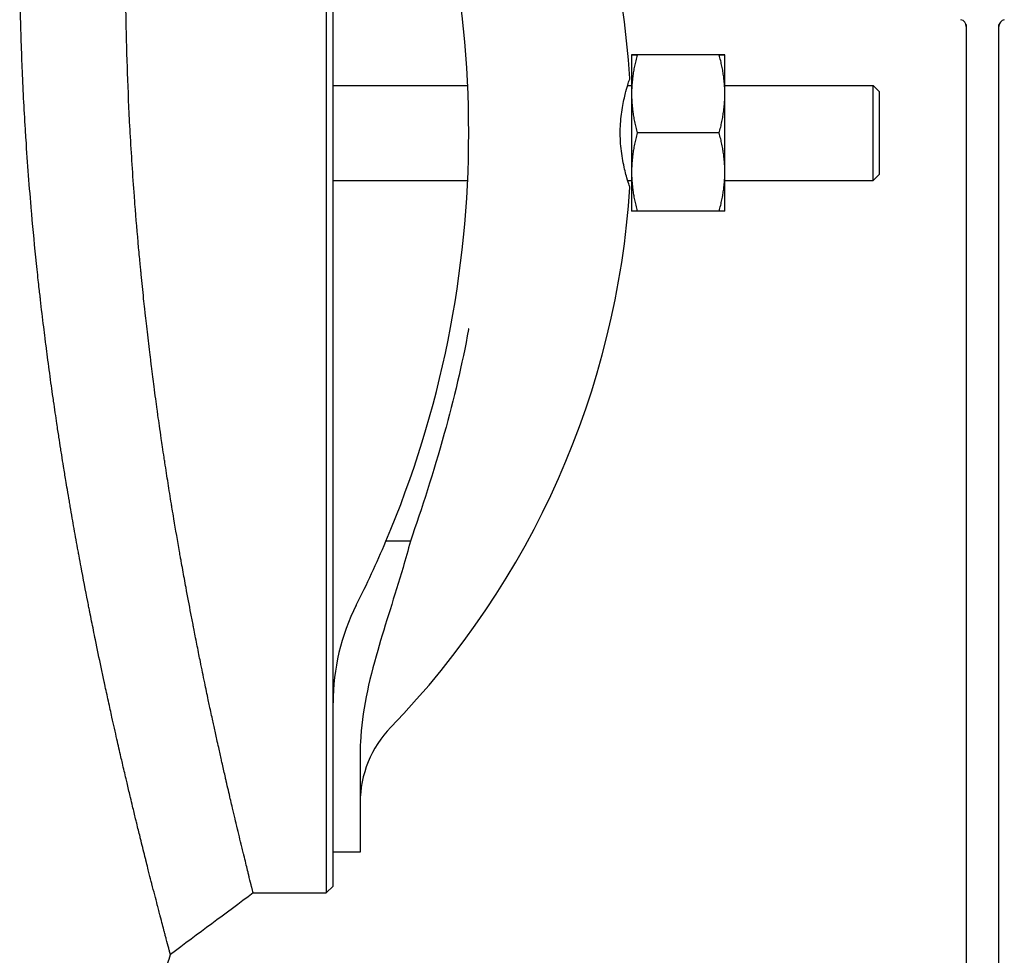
# Model space of a CAD drawing. Header units: inches. Extents: x 24 to 1128, y -94 to 748.
# Tile 369 of 546: x 703.46 to 712.53, y 146.49 to 155.11. Entities that reach past the tile are written whole.
import ezdxf

# ---------------------------------------------------------------- set-up
doc = ezdxf.new("R2010")
doc.units = ezdxf.units.IN
doc.header["$LTSCALE"] = 32
doc.header["$MEASUREMENT"] = 0
doc.layers.add('Visible (ANSI)', color=7, linetype='Continuous', lineweight=30)

msp = doc.modelspace()

# ---------------------------------------------------------------- linework, layer by layer
at = {"layer": 'Visible (ANSI)'}
for p, q in [((706.28456, 161.06286), (706.28456, 154.06287)), ((706.34706, 154.06287), (706.34706, 159.73703)), ((712.18029, 155.06055), (712.18029, 143.01288)), ((712.48029, 144.41112), (712.48029, 155.06055)), ((709.09706, 154.78187), (709.09706, 154.42198)), ((709.9042, 154.78214), (709.14893, 154.78214)), ((709.9042, 154.78161), (709.14893, 154.78161)), ((709.95606, 154.42198), (709.95606, 154.78187)), ((706.34706, 154.50037), (707.58714, 154.50037)), ((709.06118, 154.50037), (709.09706, 154.50037)), ((709.95606, 154.50037), (711.32276, 154.50037)), ((711.37831, 154.44482), (711.32276, 154.50037)), ((711.32276, 153.62537), (711.32276, 154.50037)), ((709.09706, 154.42198), (709.09706, 153.70298)), ((709.95606, 153.70298), (709.95606, 154.42198)), ((711.37831, 154.44482), (711.37831, 153.68093)), ((706.28456, 154.06287), (706.28456, 147.06288)), ((706.34706, 148.3887), (706.34706, 154.06287)), ((709.9042, 154.06235), (709.14893, 154.06235)), ((709.09706, 153.70298), (709.09706, 153.34387)), ((709.95606, 153.34387), (709.95606, 153.70298)), ((711.37831, 153.68093), (711.32276, 153.62537)), ((706.34706, 153.62537), (707.58714, 153.62537)), ((709.06118, 153.62537), (709.09706, 153.62537)), ((709.95606, 153.62537), (711.32276, 153.62537)), ((709.9042, 153.34361), (709.14893, 153.34361)), ((707.06012, 150.30146), (706.83381, 150.30146)), ((706.34706, 147.73838), (706.34706, 148.38869)), ((706.59706, 148.3594), (706.59706, 147.73838)), ((706.34706, 147.43787), (706.34706, 147.73838)), ((706.59706, 147.73838), (706.59706, 147.43787)), ((706.34706, 147.12538), (706.34706, 147.43788)), ((706.59706, 147.43787), (706.34706, 147.43787)), ((706.34706, 147.12537), (706.28456, 147.06287)), ((705.6119, 147.06287), (706.28456, 147.06287))]:
    msp.add_line(p, q, dxfattribs=at)
for centre, radius, start, end in [((701.23456, 154.06287), 7.8625, 3.646071, 44.117595), ((697.94706, 154.06287), 9.65, 337.058941, 22.941059), ((712.11779, 155.0447), 0.0625, 0, 78.463041), ((712.54279, 155.0447), 0.0625, 101.536959, 180), ((701.23456, 154.06287), 7.8625, 315.882405, 356.353929), ((697.94706, 154.06287), 9.65, 333.215004, 337.058941), ((708.34706, 148.81287), 2, 153.215004, 180), ((707.59706, 147.89339), 1, 135.882405, 180)]:
    msp.add_arc(centre, radius, start, end, dxfattribs=at)
for points, knots in [([(703.51557, 154.06287), (703.50371, 154.25236), (703.49369, 154.44292), (703.48568, 154.63194), (703.48512, 154.64525), (703.48457, 154.65854), (703.48402, 154.67183), (703.48372, 154.67916), (703.48343, 154.68648), (703.48313, 154.69381), (703.47554, 154.88301), (703.46995, 155.0709), (703.4663, 155.25708), (703.46618, 155.26315), (703.46606, 155.26923), (703.46595, 155.2753), (703.46554, 155.29657), (703.46516, 155.31782), (703.46481, 155.33905), (703.46355, 155.41508), (703.46261, 155.49084), (703.46199, 155.56626), (703.46197, 155.56862), (703.46195, 155.57098), (703.46193, 155.57334), (703.46086, 155.70761), (703.46081, 155.84047), (703.4617, 155.97169), (703.46212, 156.03442), (703.46277, 156.09684), (703.46362, 156.1589), (703.46368, 156.16289), (703.46373, 156.16688), (703.46379, 156.17087), (703.4651, 156.26319), (703.46688, 156.35473), (703.46909, 156.44534), (703.46926, 156.45204), (703.46942, 156.45873), (703.46959, 156.46542), (703.47058, 156.50489), (703.47166, 156.54419), (703.47282, 156.5833), (703.47703, 156.72576), (703.48231, 156.86583), (703.48852, 157.00299), (703.48903, 157.0144), (703.48955, 157.02578), (703.49008, 157.03714), (703.4921, 157.08062), (703.49422, 157.1238), (703.49642, 157.16667), (703.49825, 157.2024), (703.50015, 157.23796), (703.5021, 157.27335), (703.50284, 157.28664), (703.50358, 157.2999), (703.50433, 157.31314), (703.5122, 157.45179), (703.52098, 157.58755), (703.53043, 157.71927), (703.53225, 157.74467), (703.5341, 157.76998), (703.53598, 157.79519), (703.53715, 157.81093), (703.53834, 157.82662), (703.53953, 157.84227), (703.54478, 157.91109), (703.55023, 157.9791), (703.55583, 158.04605), (703.55722, 158.06261), (703.55861, 158.0791), (703.56002, 158.09552), (703.56408, 158.14303), (703.56822, 158.18996), (703.57241, 158.23622), (703.58131, 158.33448), (703.59065, 158.43165), (703.60021, 158.52623), (703.60194, 158.54336), (703.60368, 158.5604), (703.60542, 158.57735), (703.61026, 158.62436), (703.61514, 158.67065), (703.62004, 158.71602), (703.62144, 158.72906), (703.62286, 158.74208), (703.62428, 158.75509), (703.62612, 158.77195), (703.62797, 158.78879), (703.62984, 158.80557), (703.63578, 158.8591), (703.64182, 158.91216), (703.64791, 158.96434), (703.65565, 159.03068), (703.66345, 159.09561), (703.6712, 159.15838), (703.67247, 159.16871), (703.67375, 159.17902), (703.67503, 159.18932), (703.67703, 159.2054), (703.67904, 159.22144), (703.68106, 159.23743), (703.68775, 159.29046), (703.69452, 159.34292), (703.70128, 159.39435), (703.70333, 159.40992), (703.70538, 159.42539), (703.70742, 159.44076), (703.71295, 159.48227), (703.71846, 159.523), (703.72392, 159.56274), (703.73402, 159.63631), (703.74429, 159.70905), (703.75447, 159.77945), (703.75648, 159.79336), (703.75849, 159.80719), (703.7605, 159.82091), (703.76586, 159.85762), (703.77118, 159.89361), (703.77643, 159.92868), (703.77795, 159.9389), (703.77948, 159.94909), (703.78102, 159.95926), (703.78295, 159.97212), (703.78489, 159.98494), (703.78683, 159.99771), (703.79239, 160.03432), (703.79795, 160.07048), (703.80347, 160.10598), (703.81155, 160.15795), (703.81954, 160.20848), (703.82731, 160.25696), (703.82925, 160.26906), (703.83119, 160.2811), (703.83312, 160.29308), (703.83488, 160.30394), (703.83663, 160.31474), (703.83838, 160.32549), (703.8451, 160.36682), (703.85176, 160.40732), (703.85834, 160.44684), (703.85998, 160.4567), (703.86162, 160.46651), (703.86325, 160.47624), (703.86362, 160.47844), (703.86399, 160.48064), (703.86435, 160.48283), (703.86807, 160.50501), (703.87175, 160.52682), (703.87538, 160.54822), (703.88597, 160.61061), (703.89629, 160.67032), (703.90626, 160.7272), (703.90763, 160.73498), (703.90898, 160.74272), (703.91034, 160.75039), (703.91351, 160.76843), (703.91665, 160.78617), (703.91975, 160.80362), (703.92276, 160.82055), (703.92573, 160.83721), (703.92867, 160.85362), (703.92989, 160.8604), (703.9311, 160.86714), (703.93231, 160.87383), (703.94182, 160.92675), (703.95096, 160.97684), (703.95967, 161.02402), (703.9631, 161.04262), (703.96646, 161.06078), (703.96976, 161.07851), (703.97068, 161.08344), (703.9716, 161.08834), (703.9725, 161.09321), (703.97793, 161.12229), (703.98317, 161.15017), (703.98821, 161.17683), (703.98899, 161.18093), (703.98976, 161.185), (703.99052, 161.18903), (703.99185, 161.19607), (703.99317, 161.20301), (703.99448, 161.20987), (704.00387, 161.25929), (704.01254, 161.30431), (704.02042, 161.34491), (704.02093, 161.34753), (704.02143, 161.35012), (704.02193, 161.3527), (704.02251, 161.35565), (704.02307, 161.35858), (704.02364, 161.36148), (704.02727, 161.38015), (704.03073, 161.39784), (704.03401, 161.41455), (704.0344, 161.41654), (704.03479, 161.41851), (704.03517, 161.42047), (704.03932, 161.44163), (704.04318, 161.46117), (704.04673, 161.47911), (704.05003, 161.49575), (704.05306, 161.51101), (704.05583, 161.52488), (704.05603, 161.52586), (704.05622, 161.52684), (704.05641, 161.5278), (704.059, 161.54077), (704.06134, 161.55249), (704.06345, 161.56298), (704.06361, 161.56381), (704.06378, 161.56464), (704.06394, 161.56546), (704.06407, 161.56607), (704.06419, 161.56667), (704.06431, 161.56726), (704.06837, 161.58752), (704.07147, 161.60288), (704.07358, 161.61335), (704.07385, 161.6147), (704.07411, 161.61597), (704.07435, 161.61716), (704.07438, 161.61728), (704.0744, 161.6174), (704.07443, 161.61752), (704.07546, 161.62266), (704.07619, 161.62624), (704.07659, 161.62825), (704.0766, 161.62826), (704.0766, 161.62828), (704.0766, 161.62829), (704.07686, 161.62954), (704.07698, 161.63017), (704.07698, 161.63017), (704.07698, 161.63017), (704.07698, 161.63017), (704.07698, 161.63017)], [0.71377035, 0.71377035, 0.71377035, 0.71377035, 0.72395373, 0.72395373, 0.72395373, 0.72467054, 0.72467054, 0.72467054, 0.72506583, 0.72506583, 0.72506583, 0.73528, 0.73528, 0.73528, 0.73561331, 0.73561331, 0.73561331, 0.73678107, 0.73678107, 0.73678107, 0.74096371, 0.74096371, 0.74096371, 0.7410946, 0.7410946, 0.7410946, 0.74854458, 0.74854458, 0.74854458, 0.75210551, 0.75210551, 0.75210551, 0.75233451, 0.75233451, 0.75233451, 0.757635, 0.757635, 0.757635, 0.75802674, 0.75802674, 0.75802674, 0.76033925, 0.76033925, 0.76033925, 0.76876349, 0.76876349, 0.76876349, 0.7694639, 0.7694639, 0.7694639, 0.77214361, 0.77214361, 0.77214361, 0.77437648, 0.77437648, 0.77437648, 0.77521501, 0.77521501, 0.77521501, 0.78399732, 0.78399732, 0.78399732, 0.78569038, 0.78569038, 0.78569038, 0.78674666, 0.78674666, 0.78674666, 0.79139038, 0.79139038, 0.79139038, 0.79253862, 0.79253862, 0.79253862, 0.7958609, 0.7958609, 0.7958609, 0.80291693, 0.80291693, 0.80291693, 0.80419467, 0.80419467, 0.80419467, 0.80773838, 0.80773838, 0.80773838, 0.8087569, 0.8087569, 0.8087569, 0.81007772, 0.81007772, 0.81007772, 0.81428939, 0.81428939, 0.81428939, 0.81964309, 0.81964309, 0.81964309, 0.82052354, 0.82052354, 0.82052354, 0.82189836, 0.82189836, 0.82189836, 0.82645692, 0.82645692, 0.82645692, 0.82783697, 0.82783697, 0.82783697, 0.83156463, 0.83156463, 0.83156463, 0.8384667, 0.8384667, 0.8384667, 0.83983099, 0.83983099, 0.83983099, 0.84348088, 0.84348088, 0.84348088, 0.84454384, 0.84454384, 0.84454384, 0.84588918, 0.84588918, 0.84588918, 0.8497464, 0.8497464, 0.8497464, 0.85539408, 0.85539408, 0.85539408, 0.85680352, 0.85680352, 0.85680352, 0.85808132, 0.85808132, 0.85808132, 0.86299391, 0.86299391, 0.86299391, 0.86422036, 0.86422036, 0.86422036, 0.86449719, 0.86449719, 0.86449719, 0.86729956, 0.86729956, 0.86729956, 0.875469, 0.875469, 0.875469, 0.87658738, 0.87658738, 0.87658738, 0.87921418, 0.87921418, 0.87921418, 0.88176329, 0.88176329, 0.88176329, 0.88281773, 0.88281773, 0.88281773, 0.89115254, 0.89115254, 0.89115254, 0.89443697, 0.89443697, 0.89443697, 0.89535145, 0.89535145, 0.89535145, 0.90081404, 0.90081404, 0.90081404, 0.90165313, 0.90165313, 0.90165313, 0.90311414, 0.90311414, 0.90311414, 0.91364131, 0.91364131, 0.91364131, 0.9143192, 0.9143192, 0.9143192, 0.91509524, 0.91509524, 0.91509524, 0.92008606, 0.92008606, 0.92008606, 0.92067935, 0.92067935, 0.92067935, 0.92708958, 0.92708958, 0.92708958, 0.93303658, 0.93303658, 0.93303658, 0.93345674, 0.93345674, 0.93345674, 0.93909044, 0.93909044, 0.93909044, 0.93953935, 0.93953935, 0.93953935, 0.93987024, 0.93987024, 0.93987024, 0.95111609, 0.95111609, 0.95111609, 0.95256901, 0.95256901, 0.95256901, 0.95271777, 0.95271777, 0.95271777, 0.95906547, 0.95906547, 0.95906547, 0.95911298, 0.95911298, 0.95911298, 0.96310925, 0.96310925, 0.96310925, 0.96312346, 0.96312346, 0.96312346, 0.96312346]), ([(704.47959, 154.06287), (704.47862, 154.08041), (704.47767, 154.09796), (704.47674, 154.11551), (704.46787, 154.28239), (704.46044, 154.44953), (704.45451, 154.61499), (704.4541, 154.62663), (704.45369, 154.63827), (704.45328, 154.6499), (704.45306, 154.65631), (704.45284, 154.66272), (704.45263, 154.66913), (704.44701, 154.8347), (704.44285, 154.99984), (704.44016, 155.16267), (704.44007, 155.16798), (704.43998, 155.1733), (704.4399, 155.17861), (704.4396, 155.19721), (704.43932, 155.21578), (704.43906, 155.23433), (704.43813, 155.30077), (704.43743, 155.36724), (704.43697, 155.43351), (704.43695, 155.43558), (704.43694, 155.43766), (704.43693, 155.43973), (704.43613, 155.55775), (704.43609, 155.67513), (704.43675, 155.79071), (704.43707, 155.84596), (704.43755, 155.9011), (704.43819, 155.95605), (704.43823, 155.95959), (704.43827, 155.96312), (704.43832, 155.96665), (704.4393, 156.0484), (704.44064, 156.12977), (704.44231, 156.2102), (704.44243, 156.21614), (704.44255, 156.22208), (704.44268, 156.22802), (704.44343, 156.26304), (704.44424, 156.29789), (704.44511, 156.33253), (704.44828, 156.45872), (704.4523, 156.58436), (704.45704, 156.70752), (704.45744, 156.71776), (704.45783, 156.72798), (704.45824, 156.73818), (704.45979, 156.77722), (704.4614, 156.816), (704.46309, 156.85446), (704.46449, 156.8865), (704.46594, 156.91847), (704.46745, 156.95035), (704.46801, 156.96231), (704.46858, 156.97427), (704.46916, 156.98621), (704.47522, 157.11125), (704.48204, 157.23452), (704.48942, 157.35439), (704.49084, 157.3775), (704.49229, 157.40054), (704.49376, 157.4235), (704.49467, 157.43783), (704.4956, 157.45213), (704.49653, 157.4664), (704.50064, 157.52912), (704.50492, 157.59123), (704.50934, 157.65258), (704.51044, 157.66774), (704.51154, 157.68287), (704.51265, 157.69794), (704.51586, 157.74155), (704.51915, 157.78474), (704.52249, 157.82747), (704.52959, 157.91822), (704.53704, 158.00782), (704.5447, 158.09523), (704.54608, 158.11106), (704.54748, 158.12682), (704.54888, 158.14252), (704.55276, 158.18607), (704.5567, 158.22909), (704.56068, 158.27148), (704.56182, 158.28367), (704.56296, 158.29583), (704.56412, 158.30797), (704.56561, 158.32371), (704.56712, 158.33942), (704.56863, 158.35507), (704.57345, 158.405), (704.57836, 158.45444), (704.58332, 158.50316), (704.58962, 158.5651), (704.596, 158.62588), (704.60239, 158.68509), (704.60344, 158.69482), (704.60449, 158.70454), (704.60555, 158.71425), (704.6072, 158.7294), (704.60885, 158.74451), (704.61052, 158.75957), (704.61603, 158.80949), (704.62161, 158.85884), (704.62721, 158.90732), (704.6289, 158.922), (704.6306, 158.93659), (704.6323, 158.9511), (704.63688, 158.9903), (704.64147, 159.02885), (704.64603, 159.06662), (704.65448, 159.13656), (704.66306, 159.20551), (704.6716, 159.27241), (704.67329, 159.28564), (704.67498, 159.29878), (704.67666, 159.31184), (704.68117, 159.34678), (704.68565, 159.3811), (704.6901, 159.41467), (704.69139, 159.42445), (704.69269, 159.4342), (704.69398, 159.44393), (704.69563, 159.45624), (704.69727, 159.4685), (704.69891, 159.48071), (704.70362, 159.51571), (704.70833, 159.55027), (704.71301, 159.58423), (704.71987, 159.63394), (704.72667, 159.68235), (704.73332, 159.72901), (704.73498, 159.74066), (704.73664, 159.75224), (704.7383, 159.76377), (704.7398, 159.77421), (704.7413, 159.7846), (704.7428, 159.79494), (704.74855, 159.8347), (704.75426, 159.87365), (704.75991, 159.91169), (704.76132, 159.92118), (704.76273, 159.93062), (704.76413, 159.94), (704.76444, 159.94212), (704.76476, 159.94423), (704.76508, 159.94634), (704.76827, 159.96772), (704.77145, 159.98879), (704.77458, 160.00949), (704.78373, 160.06983), (704.79265, 160.12751), (704.80129, 160.18255), (704.80247, 160.19008), (704.80365, 160.19757), (704.80483, 160.205), (704.80758, 160.22247), (704.81031, 160.23966), (704.813, 160.25658), (704.81562, 160.273), (704.81821, 160.28917), (704.82077, 160.30509), (704.82183, 160.31167), (704.82288, 160.31821), (704.82393, 160.32471), (704.83223, 160.37607), (704.8402, 160.42472), (704.84783, 160.47064), (704.85083, 160.48873), (704.85378, 160.50641), (704.85667, 160.52367), (704.85748, 160.52847), (704.85828, 160.53324), (704.85907, 160.53799), (704.86383, 160.5663), (704.86843, 160.59347), (704.87287, 160.61946), (704.87355, 160.62346), (704.87422, 160.62742), (704.8749, 160.63136), (704.87607, 160.63822), (704.87723, 160.64499), (704.87838, 160.65169), (704.88665, 160.6999), (704.89429, 160.74387), (704.90125, 160.78355), (704.9017, 160.7861), (704.90215, 160.78864), (704.90259, 160.79116), (704.9031, 160.79404), (704.9036, 160.7969), (704.9041, 160.79974), (704.90731, 160.81799), (704.91037, 160.83529), (704.91327, 160.85164), (704.91362, 160.85359), (704.91396, 160.85552), (704.9143, 160.85743), (704.91798, 160.87814), (704.9214, 160.89728), (704.92455, 160.91482), (704.92747, 160.9311), (704.93016, 160.94605), (704.93262, 160.95965), (704.93279, 160.96061), (704.93296, 160.96157), (704.93314, 160.96251), (704.93543, 160.97522), (704.93752, 160.98671), (704.93939, 160.99698), (704.93953, 160.9978), (704.93968, 160.99861), (704.93983, 160.99942), (704.93994, 161.00001), (704.94004, 161.0006), (704.94015, 161.00118), (704.94376, 161.02103), (704.94652, 161.03612), (704.9484, 161.04637), (704.94864, 161.0477), (704.94887, 161.04894), (704.94909, 161.05011), (704.94911, 161.05023), (704.94913, 161.05035), (704.94915, 161.05047), (704.95008, 161.0555), (704.95072, 161.05903), (704.95108, 161.061), (704.95109, 161.06101), (704.95109, 161.06103), (704.95109, 161.06104), (704.95132, 161.06227), (704.95143, 161.06288), (704.95143, 161.06288)], [0.71269961, 0.71269961, 0.71269961, 0.71269961, 0.71377035, 0.71377035, 0.71377035, 0.72395373, 0.72395373, 0.72395373, 0.72467054, 0.72467054, 0.72467054, 0.72506583, 0.72506583, 0.72506583, 0.73528, 0.73528, 0.73528, 0.73561331, 0.73561331, 0.73561331, 0.73678107, 0.73678107, 0.73678107, 0.74096371, 0.74096371, 0.74096371, 0.7410946, 0.7410946, 0.7410946, 0.74854458, 0.74854458, 0.74854458, 0.75210551, 0.75210551, 0.75210551, 0.75233451, 0.75233451, 0.75233451, 0.757635, 0.757635, 0.757635, 0.75802674, 0.75802674, 0.75802674, 0.76033925, 0.76033925, 0.76033925, 0.76876349, 0.76876349, 0.76876349, 0.7694639, 0.7694639, 0.7694639, 0.77214361, 0.77214361, 0.77214361, 0.77437648, 0.77437648, 0.77437648, 0.77521501, 0.77521501, 0.77521501, 0.78399732, 0.78399732, 0.78399732, 0.78569038, 0.78569038, 0.78569038, 0.78674666, 0.78674666, 0.78674666, 0.79139038, 0.79139038, 0.79139038, 0.79253862, 0.79253862, 0.79253862, 0.7958609, 0.7958609, 0.7958609, 0.80291693, 0.80291693, 0.80291693, 0.80419467, 0.80419467, 0.80419467, 0.80773838, 0.80773838, 0.80773838, 0.8087569, 0.8087569, 0.8087569, 0.81007772, 0.81007772, 0.81007772, 0.81428939, 0.81428939, 0.81428939, 0.81964309, 0.81964309, 0.81964309, 0.82052354, 0.82052354, 0.82052354, 0.82189836, 0.82189836, 0.82189836, 0.82645692, 0.82645692, 0.82645692, 0.82783697, 0.82783697, 0.82783697, 0.83156463, 0.83156463, 0.83156463, 0.8384667, 0.8384667, 0.8384667, 0.83983099, 0.83983099, 0.83983099, 0.84348088, 0.84348088, 0.84348088, 0.84454384, 0.84454384, 0.84454384, 0.84588918, 0.84588918, 0.84588918, 0.8497464, 0.8497464, 0.8497464, 0.85539408, 0.85539408, 0.85539408, 0.85680352, 0.85680352, 0.85680352, 0.85808132, 0.85808132, 0.85808132, 0.86299391, 0.86299391, 0.86299391, 0.86422036, 0.86422036, 0.86422036, 0.86449719, 0.86449719, 0.86449719, 0.86729956, 0.86729956, 0.86729956, 0.875469, 0.875469, 0.875469, 0.87658738, 0.87658738, 0.87658738, 0.87921418, 0.87921418, 0.87921418, 0.88176329, 0.88176329, 0.88176329, 0.88281773, 0.88281773, 0.88281773, 0.89115254, 0.89115254, 0.89115254, 0.89443697, 0.89443697, 0.89443697, 0.89535145, 0.89535145, 0.89535145, 0.90081404, 0.90081404, 0.90081404, 0.90165313, 0.90165313, 0.90165313, 0.90311414, 0.90311414, 0.90311414, 0.91364131, 0.91364131, 0.91364131, 0.9143192, 0.9143192, 0.9143192, 0.91509524, 0.91509524, 0.91509524, 0.92008606, 0.92008606, 0.92008606, 0.92067935, 0.92067935, 0.92067935, 0.92708958, 0.92708958, 0.92708958, 0.93303658, 0.93303658, 0.93303658, 0.93345674, 0.93345674, 0.93345674, 0.93909044, 0.93909044, 0.93909044, 0.93953935, 0.93953935, 0.93953935, 0.93987024, 0.93987024, 0.93987024, 0.95111609, 0.95111609, 0.95111609, 0.95256901, 0.95256901, 0.95256901, 0.95271777, 0.95271777, 0.95271777, 0.95906547, 0.95906547, 0.95906547, 0.95911298, 0.95911298, 0.95911298, 0.96310925, 0.96310925, 0.96310925, 0.96310925]), ([(709.08115, 153.56287), (709.08115, 153.56287), (709.08077, 153.56399), (709.07896, 153.56939), (709.07715, 153.5748), (709.06982, 153.59729), (709.0624, 153.62044), (709.04327, 153.68726), (709.03115, 153.7337), (709.00981, 153.84119), (709.00084, 153.90155), (708.9919, 154.02544), (708.99158, 154.08692), (708.99909, 154.20706), (709.00671, 154.26411), (709.02521, 154.36506), (709.03573, 154.40889), (709.05341, 154.47482), (709.06076, 154.49932), (709.0716, 154.53407), (709.07548, 154.54587), (709.07943, 154.55777), (709.0804, 154.56066), (709.08105, 154.56258), (709.08115, 154.56287), (709.08115, 154.56287)], [-6.0480485, -6.0480485, -6.0480485, -6.0480485, -5.9009195, -5.9009195, -5.6915643, -5.6915643, -5.2782885, -5.2782885, -4.7802616, -4.7802616, -4.2826204, -4.2826204, -3.815444, -3.815444, -3.3521722, -3.3521722, -2.9118487, -2.9118487, -2.5596851, -2.5596851, -2.2651963, -2.2651963, -2.0915924, -2.0915924, -2.0166252, -2.0166252, -2.0166252, -2.0166252]), ([(704.84926, 146.49558), (704.84926, 146.49558), (704.84924, 146.49563), (704.84922, 146.49572), (704.84918, 146.49585), (704.84912, 146.49607), (704.84904, 146.49637), (704.84904, 146.49638), (704.84904, 146.49639), (704.84904, 146.4964), (704.84832, 146.49905), (704.84587, 146.50816), (704.84168, 146.52378), (704.8416, 146.52409), (704.84152, 146.5244), (704.84144, 146.52471), (704.83935, 146.5325), (704.83684, 146.54186), (704.83392, 146.55278), (704.83375, 146.55341), (704.83358, 146.55404), (704.83341, 146.55468), (704.82741, 146.5771), (704.81971, 146.6059), (704.81037, 146.64104), (704.80993, 146.64268), (704.80949, 146.64434), (704.80905, 146.64601), (704.80761, 146.65141), (704.80614, 146.65695), (704.80463, 146.66263), (704.80147, 146.67454), (704.79813, 146.68711), (704.79463, 146.70033), (704.79402, 146.70263), (704.79341, 146.70495), (704.79279, 146.70729), (704.78192, 146.74838), (704.76947, 146.79559), (704.7555, 146.84893), (704.75446, 146.85288), (704.75342, 146.85686), (704.75237, 146.86087), (704.7479, 146.87796), (704.74328, 146.89567), (704.7385, 146.91398), (704.73644, 146.92191), (704.73434, 146.92996), (704.73222, 146.93812), (704.73093, 146.94306), (704.72964, 146.94803), (704.72834, 146.95305), (704.7131, 147.01166), (704.69651, 147.07593), (704.67863, 147.14577), (704.67829, 147.14708), (704.67795, 147.1484), (704.67762, 147.14971), (704.67608, 147.15571), (704.67453, 147.16176), (704.67298, 147.16785), (704.66506, 147.19882), (704.65689, 147.23093), (704.64845, 147.2642), (704.64626, 147.27283), (704.64406, 147.28154), (704.64183, 147.29033), (704.63582, 147.31409), (704.62968, 147.33842), (704.62342, 147.36331), (704.62214, 147.3684), (704.62086, 147.37351), (704.61957, 147.37864), (704.60638, 147.43114), (704.59266, 147.48609), (704.57845, 147.54346), (704.57558, 147.55504), (704.57269, 147.56672), (704.56978, 147.5785), (704.5596, 147.6197), (704.54918, 147.66209), (704.53853, 147.70567), (704.53529, 147.71895), (704.53202, 147.73235), (704.52873, 147.74585), (704.51953, 147.78367), (704.51016, 147.82234), (704.50064, 147.86184), (704.4944, 147.88777), (704.48809, 147.91405), (704.48171, 147.94069), (704.47222, 147.98038), (704.46255, 148.021), (704.45272, 148.06256), (704.44865, 148.0798), (704.44454, 148.0972), (704.44041, 148.11477), (704.42944, 148.16137), (704.41828, 148.20909), (704.40694, 148.25792), (704.40249, 148.27712), (704.39801, 148.29648), (704.3935, 148.31602), (704.38124, 148.36915), (704.36878, 148.42353), (704.35616, 148.47913), (704.34122, 148.54492), (704.32604, 148.61241), (704.31067, 148.68156), (704.30555, 148.7046), (704.3004, 148.72783), (704.29524, 148.75124), (704.28383, 148.80296), (704.27231, 148.85556), (704.26073, 148.90896), (704.25529, 148.93406), (704.24983, 148.95935), (704.24435, 148.98481), (704.2423, 148.99434), (704.24025, 149.00389), (704.2382, 149.01347), (704.23753, 149.01661), (704.23685, 149.01975), (704.23618, 149.0229), (704.22773, 149.06237), (704.21921, 149.10242), (704.21064, 149.14302), (704.19343, 149.22452), (704.17599, 149.30827), (704.15839, 149.39413), (704.15239, 149.42343), (704.14637, 149.45297), (704.14033, 149.48275), (704.129, 149.53866), (704.11762, 149.59542), (704.1062, 149.65299), (704.1037, 149.66562), (704.10119, 149.67829), (704.09869, 149.691), (704.09505, 149.70945), (704.0914, 149.72798), (704.08776, 149.74659), (704.06732, 149.85095), (704.04682, 149.95781), (704.02638, 150.06689), (704.02016, 150.10004), (704.01396, 150.1334), (704.00776, 150.16696), (704.00486, 150.18266), (704.00196, 150.1984), (703.99907, 150.21418), (703.99285, 150.24808), (703.98664, 150.28217), (703.98045, 150.31644), (703.97431, 150.35045), (703.96818, 150.38465), (703.96207, 150.41902), (703.95638, 150.45102), (703.95069, 150.48328), (703.94499, 150.51578), (703.93881, 150.55108), (703.93263, 150.58667), (703.92645, 150.62255), (703.92368, 150.63866), (703.92091, 150.65482), (703.91814, 150.67104), (703.91204, 150.70678), (703.90594, 150.7428), (703.89986, 150.77906), (703.89519, 150.80692), (703.89052, 150.83492), (703.88587, 150.86305), (703.87891, 150.90517), (703.87197, 150.94759), (703.86507, 150.99031), (703.85926, 151.02621), (703.85348, 151.06232), (703.84773, 151.09862), (703.84483, 151.11687), (703.84195, 151.13517), (703.83907, 151.15351), (703.83345, 151.18934), (703.82786, 151.22534), (703.82229, 151.26152), (703.81598, 151.30262), (703.8097, 151.34394), (703.80347, 151.38546), (703.79847, 151.41878), (703.7935, 151.45223), (703.78856, 151.4858), (703.78332, 151.52144), (703.77812, 151.55723), (703.77295, 151.59314), (703.77, 151.61368), (703.76706, 151.63427), (703.76413, 151.65489), (703.7591, 151.69037), (703.7541, 151.72596), (703.74915, 151.76167), (703.73829, 151.84003), (703.72763, 151.91892), (703.71721, 151.99825), (703.7126, 152.03331), (703.70805, 152.06845), (703.70354, 152.10367), (703.70282, 152.10929), (703.7021, 152.11491), (703.70138, 152.12053), (703.6992, 152.13766), (703.69702, 152.15483), (703.69485, 152.17205), (703.69048, 152.20682), (703.68613, 152.24179), (703.68182, 152.27693), (703.67172, 152.35937), (703.66182, 152.44281), (703.65216, 152.52715), (703.65074, 152.53955), (703.64932, 152.55198), (703.64791, 152.56442), (703.64554, 152.58536), (703.64318, 152.60635), (703.64084, 152.62739), (703.63784, 152.65431), (703.63487, 152.68131), (703.63193, 152.70836), (703.62846, 152.74028), (703.62504, 152.77228), (703.62165, 152.80435), (703.6058, 152.95463), (703.5909, 153.10644), (703.57711, 153.25906), (703.57466, 153.28621), (703.57224, 153.31338), (703.56986, 153.34057), (703.55058, 153.56078), (703.53366, 153.78238), (703.51937, 154.00308), (703.51808, 154.02302), (703.51682, 154.04295), (703.51557, 154.06287)], [0.46298889, 0.46298889, 0.46298889, 0.46298889, 0.46411314, 0.46411314, 0.46411314, 0.46561321, 0.46561321, 0.46561321, 0.4656545, 0.4656545, 0.4656545, 0.47860252, 0.47860252, 0.47860252, 0.47885529, 0.47885529, 0.47885529, 0.48520997, 0.48520997, 0.48520997, 0.48557678, 0.48557678, 0.48557678, 0.49840856, 0.49840856, 0.49840856, 0.49900895, 0.49900895, 0.49900895, 0.50094645, 0.50094645, 0.50094645, 0.50500758, 0.50500758, 0.50500758, 0.5057142, 0.5057142, 0.5057142, 0.5181201, 0.5181201, 0.5181201, 0.51903767, 0.51903767, 0.51903767, 0.52294765, 0.52294765, 0.52294765, 0.52464227, 0.52464227, 0.52464227, 0.52566643, 0.52566643, 0.52566643, 0.53763393, 0.53763393, 0.53763393, 0.53785865, 0.53785865, 0.53785865, 0.53888419, 0.53888419, 0.53888419, 0.54409695, 0.54409695, 0.54409695, 0.54545002, 0.54545002, 0.54545002, 0.54910892, 0.54910892, 0.54910892, 0.54985628, 0.54985628, 0.54985628, 0.55750363, 0.55750363, 0.55750363, 0.55904744, 0.55904744, 0.55904744, 0.56444859, 0.56444859, 0.56444859, 0.56609544, 0.56609544, 0.56609544, 0.57070762, 0.57070762, 0.57070762, 0.57373501, 0.57373501, 0.57373501, 0.57824481, 0.57824481, 0.57824481, 0.580116, 0.580116, 0.580116, 0.58508171, 0.58508171, 0.58508171, 0.58703376, 0.58703376, 0.58703376, 0.59234267, 0.59234267, 0.59234267, 0.59862474, 0.59862474, 0.59862474, 0.60071839, 0.60071839, 0.60071839, 0.60534489, 0.60534489, 0.60534489, 0.6075201, 0.6075201, 0.6075201, 0.60833423, 0.60833423, 0.60833423, 0.60860114, 0.60860114, 0.60860114, 0.61195112, 0.61195112, 0.61195112, 0.61867522, 0.61867522, 0.61867522, 0.62096918, 0.62096918, 0.62096918, 0.62527587, 0.62527587, 0.62527587, 0.62622063, 0.62622063, 0.62622063, 0.62759251, 0.62759251, 0.62759251, 0.63528419, 0.63528419, 0.63528419, 0.63762193, 0.63762193, 0.63762193, 0.63871554, 0.63871554, 0.63871554, 0.64106402, 0.64106402, 0.64106402, 0.64339464, 0.64339464, 0.64339464, 0.64556468, 0.64556468, 0.64556468, 0.64792095, 0.64792095, 0.64792095, 0.64897857, 0.64897857, 0.64897857, 0.65130863, 0.65130863, 0.65130863, 0.65309875, 0.65309875, 0.65309875, 0.65577883, 0.65577883, 0.65577883, 0.65803178, 0.65803178, 0.65803178, 0.6591642, 0.6591642, 0.6591642, 0.66137601, 0.66137601, 0.66137601, 0.66388838, 0.66388838, 0.66388838, 0.66590428, 0.66590428, 0.66590428, 0.66804425, 0.66804425, 0.66804425, 0.6692684, 0.6692684, 0.6692684, 0.67137378, 0.67137378, 0.67137378, 0.67599421, 0.67599421, 0.67599421, 0.67803638, 0.67803638, 0.67803638, 0.67836216, 0.67836216, 0.67836216, 0.67935442, 0.67935442, 0.67935442, 0.68135842, 0.68135842, 0.68135842, 0.6860584, 0.6860584, 0.6860584, 0.68674973, 0.68674973, 0.68674973, 0.68791288, 0.68791288, 0.68791288, 0.6894007, 0.6894007, 0.6894007, 0.6911566, 0.6911566, 0.6911566, 0.69938458, 0.69938458, 0.69938458, 0.70084809, 0.70084809, 0.70084809, 0.71269961, 0.71269961, 0.71269961, 0.71377035, 0.71377035, 0.71377035, 0.71377035]), ([(705.6119, 147.06287), (705.6119, 147.06287), (705.61189, 147.06292), (705.61187, 147.06302), (705.61183, 147.06314), (705.61178, 147.06336), (705.61171, 147.06365), (705.6117, 147.06366), (705.6117, 147.06367), (705.6117, 147.06368), (705.61104, 147.06629), (705.60878, 147.07526), (705.6049, 147.09065), (705.60482, 147.09095), (705.60475, 147.09125), (705.60467, 147.09156), (705.60274, 147.09924), (705.60042, 147.10846), (705.59771, 147.11923), (705.59755, 147.11985), (705.5974, 147.12047), (705.59724, 147.12111), (705.59168, 147.14321), (705.58456, 147.17164), (705.57592, 147.20624), (705.57552, 147.20786), (705.57511, 147.2095), (705.5747, 147.21114), (705.57338, 147.21646), (705.57202, 147.22191), (705.57062, 147.2275), (705.56771, 147.23923), (705.56463, 147.25159), (705.5614, 147.2646), (705.56084, 147.26686), (705.56027, 147.26914), (705.5597, 147.27145), (705.54968, 147.31187), (705.53821, 147.35829), (705.52537, 147.4107), (705.52442, 147.41458), (705.52346, 147.41849), (705.5225, 147.42243), (705.51838, 147.43923), (705.51414, 147.45662), (705.50975, 147.4746), (705.50786, 147.48239), (705.50593, 147.4903), (705.50398, 147.49831), (705.5028, 147.50315), (705.50162, 147.50804), (705.50042, 147.51296), (705.48645, 147.5705), (705.47123, 147.63363), (705.45486, 147.7022), (705.45456, 147.70348), (705.45425, 147.70477), (705.45394, 147.70606), (705.45253, 147.71196), (705.45112, 147.71789), (705.4497, 147.72387), (705.44246, 147.75425), (705.435, 147.78572), (705.42731, 147.81828), (705.42532, 147.82673), (705.42331, 147.83525), (705.42128, 147.84384), (705.41581, 147.86709), (705.41023, 147.89087), (705.40454, 147.91518), (705.40338, 147.92014), (705.40222, 147.92513), (705.40105, 147.93014), (705.38908, 147.98141), (705.37665, 148.035), (705.3638, 148.09091), (705.36121, 148.10219), (705.3586, 148.11357), (705.35597, 148.12505), (705.34678, 148.16519), (705.33738, 148.20648), (705.32778, 148.24892), (705.32485, 148.26186), (705.32191, 148.27491), (705.31895, 148.28806), (705.31065, 148.32489), (705.30222, 148.36255), (705.29366, 148.40104), (705.28803, 148.4263), (705.28236, 148.45192), (705.27663, 148.47789), (705.26809, 148.51657), (705.25942, 148.55608), (705.25064, 148.59641), (705.24699, 148.61315), (705.24333, 148.63002), (705.23964, 148.64704), (705.22986, 148.69219), (705.21994, 148.73834), (705.20989, 148.78549), (705.20594, 148.80402), (705.20197, 148.82271), (705.19798, 148.84155), (705.18713, 148.89278), (705.17613, 148.94516), (705.16501, 148.99866), (705.15185, 149.06197), (705.13852, 149.12682), (705.12505, 149.19319), (705.12056, 149.21531), (705.11606, 149.23759), (705.11154, 149.26005), (705.10156, 149.30966), (705.0915, 149.36009), (705.08139, 149.41133), (705.07664, 149.43542), (705.07188, 149.45968), (705.0671, 149.48412), (705.06531, 149.49327), (705.06353, 149.50245), (705.06173, 149.51164), (705.06115, 149.51466), (705.06056, 149.51768), (705.05997, 149.5207), (705.0526, 149.55861), (705.0452, 149.59697), (705.03777, 149.63578), (705.02286, 149.71369), (705.00785, 149.79338), (704.99278, 149.87483), (704.98764, 149.90261), (704.9825, 149.93061), (704.97735, 149.95879), (704.96768, 150.01171), (704.958, 150.06532), (704.94832, 150.11959), (704.9462, 150.1315), (704.94408, 150.14343), (704.94196, 150.1554), (704.93887, 150.17278), (704.93579, 150.19023), (704.93271, 150.20774), (704.91545, 150.30594), (704.89822, 150.40621), (704.88111, 150.50841), (704.87591, 150.53947), (704.87072, 150.57072), (704.86554, 150.60213), (704.86312, 150.61683), (704.8607, 150.63157), (704.85829, 150.64634), (704.8531, 150.67806), (704.84793, 150.70996), (704.84277, 150.74203), (704.83766, 150.77386), (704.83256, 150.80585), (704.82748, 150.838), (704.82276, 150.86794), (704.81804, 150.89803), (704.81334, 150.92828), (704.80824, 150.96113), (704.80316, 150.99415), (704.7981, 151.02735), (704.79583, 151.04226), (704.79356, 151.0572), (704.7913, 151.07217), (704.78632, 151.10516), (704.78135, 151.13833), (704.77641, 151.17167), (704.77262, 151.19728), (704.76884, 151.223), (704.76508, 151.24882), (704.75944, 151.28747), (704.75384, 151.32635), (704.74827, 151.36545), (704.74359, 151.39832), (704.73894, 151.43135), (704.73431, 151.46453), (704.73199, 151.48121), (704.72967, 151.49793), (704.72736, 151.51469), (704.72285, 151.54743), (704.71837, 151.58031), (704.71392, 151.61335), (704.70886, 151.65087), (704.70384, 151.68858), (704.69886, 151.72649), (704.69486, 151.7569), (704.6909, 151.78742), (704.68697, 151.81801), (704.68279, 151.85049), (704.67865, 151.88307), (704.67455, 151.91575), (704.67221, 151.93444), (704.66987, 151.95317), (704.66755, 151.97192), (704.66356, 152.00418), (704.65961, 152.03653), (704.65569, 152.06897), (704.6471, 152.14016), (704.63869, 152.21178), (704.63049, 152.28381), (704.62686, 152.31565), (704.62327, 152.34756), (704.61973, 152.37956), (704.61916, 152.38466), (704.61859, 152.38976), (704.61803, 152.39487), (704.61631, 152.41043), (704.61461, 152.42601), (704.61291, 152.4416), (704.60948, 152.47311), (704.60609, 152.50469), (704.60274, 152.53635), (704.59488, 152.61061), (704.58724, 152.68531), (704.57983, 152.7604), (704.57874, 152.77145), (704.57766, 152.7825), (704.57658, 152.79357), (704.57477, 152.81218), (704.57297, 152.83082), (704.57118, 152.84948), (704.5689, 152.87335), (704.56664, 152.89726), (704.5644, 152.92121), (704.56176, 152.94947), (704.55916, 152.97778), (704.55659, 153.00614), (704.54456, 153.13905), (704.53329, 153.27314), (704.52289, 153.40795), (704.52104, 153.43193), (704.51921, 153.45591), (704.51742, 153.4799), (704.5029, 153.67417), (704.49026, 153.86874), (704.47959, 154.06287)], [0.46298664, 0.46298664, 0.46298664, 0.46298664, 0.46411314, 0.46411314, 0.46411314, 0.46561321, 0.46561321, 0.46561321, 0.4656545, 0.4656545, 0.4656545, 0.47860252, 0.47860252, 0.47860252, 0.47885529, 0.47885529, 0.47885529, 0.48520997, 0.48520997, 0.48520997, 0.48557678, 0.48557678, 0.48557678, 0.49840856, 0.49840856, 0.49840856, 0.49900895, 0.49900895, 0.49900895, 0.50094645, 0.50094645, 0.50094645, 0.50500758, 0.50500758, 0.50500758, 0.5057142, 0.5057142, 0.5057142, 0.5181201, 0.5181201, 0.5181201, 0.51903767, 0.51903767, 0.51903767, 0.52294765, 0.52294765, 0.52294765, 0.52464227, 0.52464227, 0.52464227, 0.52566643, 0.52566643, 0.52566643, 0.53763393, 0.53763393, 0.53763393, 0.53785865, 0.53785865, 0.53785865, 0.53888419, 0.53888419, 0.53888419, 0.54409695, 0.54409695, 0.54409695, 0.54545002, 0.54545002, 0.54545002, 0.54910892, 0.54910892, 0.54910892, 0.54985628, 0.54985628, 0.54985628, 0.55750363, 0.55750363, 0.55750363, 0.55904744, 0.55904744, 0.55904744, 0.56444859, 0.56444859, 0.56444859, 0.56609544, 0.56609544, 0.56609544, 0.57070762, 0.57070762, 0.57070762, 0.57373501, 0.57373501, 0.57373501, 0.57824481, 0.57824481, 0.57824481, 0.580116, 0.580116, 0.580116, 0.58508171, 0.58508171, 0.58508171, 0.58703376, 0.58703376, 0.58703376, 0.59234267, 0.59234267, 0.59234267, 0.59862474, 0.59862474, 0.59862474, 0.60071839, 0.60071839, 0.60071839, 0.60534489, 0.60534489, 0.60534489, 0.6075201, 0.6075201, 0.6075201, 0.60833423, 0.60833423, 0.60833423, 0.60860114, 0.60860114, 0.60860114, 0.61195112, 0.61195112, 0.61195112, 0.61867522, 0.61867522, 0.61867522, 0.62096918, 0.62096918, 0.62096918, 0.62527587, 0.62527587, 0.62527587, 0.62622063, 0.62622063, 0.62622063, 0.62759251, 0.62759251, 0.62759251, 0.63528419, 0.63528419, 0.63528419, 0.63762193, 0.63762193, 0.63762193, 0.63871554, 0.63871554, 0.63871554, 0.64106402, 0.64106402, 0.64106402, 0.64339464, 0.64339464, 0.64339464, 0.64556468, 0.64556468, 0.64556468, 0.64792095, 0.64792095, 0.64792095, 0.64897857, 0.64897857, 0.64897857, 0.65130863, 0.65130863, 0.65130863, 0.65309875, 0.65309875, 0.65309875, 0.65577883, 0.65577883, 0.65577883, 0.65803178, 0.65803178, 0.65803178, 0.6591642, 0.6591642, 0.6591642, 0.66137601, 0.66137601, 0.66137601, 0.66388838, 0.66388838, 0.66388838, 0.66590428, 0.66590428, 0.66590428, 0.66804425, 0.66804425, 0.66804425, 0.6692684, 0.6692684, 0.6692684, 0.67137378, 0.67137378, 0.67137378, 0.67599421, 0.67599421, 0.67599421, 0.67803638, 0.67803638, 0.67803638, 0.67836216, 0.67836216, 0.67836216, 0.67935442, 0.67935442, 0.67935442, 0.68135842, 0.68135842, 0.68135842, 0.6860584, 0.6860584, 0.6860584, 0.68674973, 0.68674973, 0.68674973, 0.68791288, 0.68791288, 0.68791288, 0.6894007, 0.6894007, 0.6894007, 0.6911566, 0.6911566, 0.6911566, 0.69938458, 0.69938458, 0.69938458, 0.70084809, 0.70084809, 0.70084809, 0.71269961, 0.71269961, 0.71269961, 0.71269961]), ([(707.59706, 152.26183), (707.59656, 152.25909), (707.59605, 152.25634), (707.53543, 151.92954), (707.46088, 151.61326), (707.27153, 150.93218), (707.16309, 150.60397), (707.06012, 150.30146)], [-0.0212856, -0.0212856, -0.0212856, -0.0212856, 0, 0, 2.5114211, 2.5114211, 5.363592, 5.363592, 5.363592, 5.363592]), ([(707.06012, 150.30146), (707.03847, 150.22037), (707.01546, 150.13964), (706.91393, 149.79672), (706.82942, 149.5432), (706.6765, 149.01119), (706.61065, 148.72798), (706.59892, 148.4502)], [17.2488301, 17.2488301, 17.2488301, 17.2488301, 17.8549099, 17.8549099, 19.8305901, 19.8305901, 22.111289, 22.111289, 22.111289, 22.111289]), ([(704.69111, 146.01287), (704.70821, 146.06255), (704.72513, 146.11246), (704.77857, 146.27254), (704.81437, 146.38355), (704.84926, 146.49558)], [7.250936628, 7.250936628, 7.250936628, 7.250936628, 7.265335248, 7.265335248, 7.296924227, 7.296924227, 7.296924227, 7.296924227])]:
    msp.add_open_spline(points, degree=3, knots=knots, dxfattribs=at)
for points, weights in [([(709.14893, 154.78214), (709.09706, 154.782), (709.09706, 154.78187)], [1, 1.0379548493, 1]), ([(709.09706, 154.78187), (709.09706, 154.78175), (709.14893, 154.78161)], [1, 1.0379548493, 1]), ([(709.14893, 154.78161), (709.09706, 154.58889), (709.09706, 154.42198)], [1, 1.0379548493, 1]), ([(709.95606, 154.78187), (709.95606, 154.782), (709.9042, 154.78214)], [1, 1.0379548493, 1]), ([(709.9042, 154.78161), (709.95606, 154.78175), (709.95606, 154.78187)], [1, 1.0379548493, 1]), ([(709.95606, 154.42198), (709.95606, 154.58889), (709.9042, 154.78161)], [1, 1.0379548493, 1]), ([(709.09706, 154.42198), (709.09706, 154.25508), (709.14893, 154.06235)], [1, 1.0379548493, 1]), ([(709.9042, 154.06235), (709.95606, 154.25508), (709.95606, 154.42198)], [1, 1.0379548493, 1]), ([(709.14893, 154.06235), (709.09706, 153.86976), (709.09706, 153.70298)], [1, 1.0379548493, 1]), ([(709.95606, 153.70298), (709.95606, 153.86976), (709.9042, 154.06235)], [1, 1.0379548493, 1]), ([(709.09706, 153.70298), (709.09706, 153.5362), (709.14893, 153.34361)], [1, 1.0379548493, 1]), ([(709.9042, 153.34361), (709.95606, 153.5362), (709.95606, 153.70298)], [1, 1.0379548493, 1]), ([(709.14893, 153.34361), (709.09712, 153.34375), (709.09706, 153.34387)], [1, 1.03791169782, 1.00008620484]), ([(709.95606, 153.34387), (709.95601, 153.34375), (709.9042, 153.34361)], [1.00008620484, 1.03791169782, 1])]:
    msp.add_rational_spline(points, weights, degree=2, dxfattribs=at)
for points in [[(706.59892, 148.4502), (706.59764, 148.41989), (706.59706, 148.38958), (706.59706, 148.3594)], [(705.6119, 147.06287), (705.35769, 146.87377), (705.10347, 146.68468), (704.84926, 146.49558)]]:
    msp.add_open_spline(points, degree=3, dxfattribs=at)

doc.saveas('drawing.dxf')
